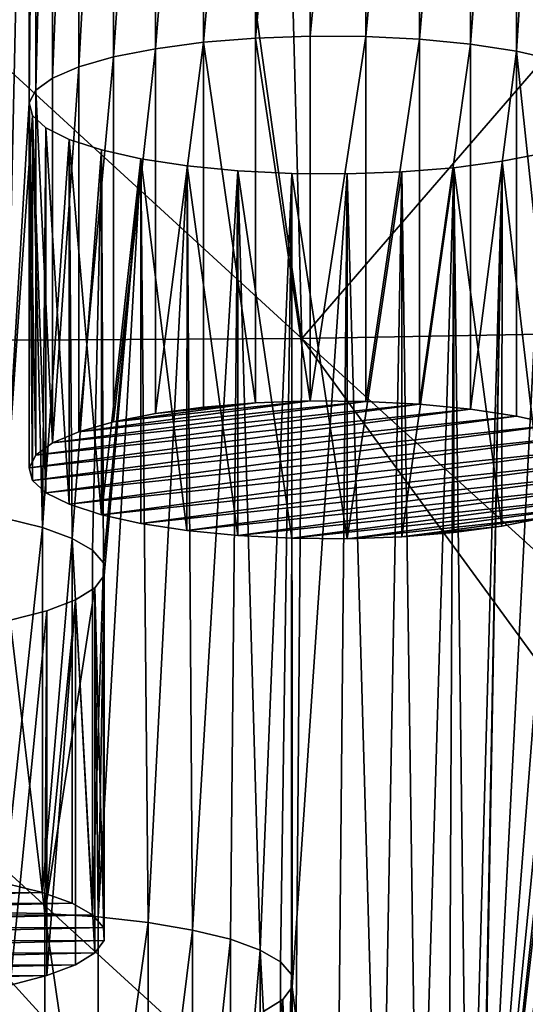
# Model space of a CAD drawing. Header units: metres. Extents: x -150 to 310, y -128 to 84.
# Tile 363 of 465: x 253.94 to 257.31, y 13.01 to 19.58. Entities that reach past the tile are written whole.
import ezdxf

# ---------------------------------------------------------------- set-up
doc = ezdxf.new("R2010")
doc.units = ezdxf.units.M
doc.layers.add('solid_26009703_SW0001_01', color=7, linetype='CONTINUOUS')

msp = doc.modelspace()

# ---------------------------------------------------------------- linework, layer by layer
at = {"layer": 'solid_26009703_SW0001_01'}
for points in [[(253.837296, 16.253023, 217.252335), (253.837296, 26.547281, 173.704559), (254.000992, 23.77659, 185.425415)], [(253.837296, 16.253023, 217.252335), (254.000992, 23.77659, 185.425415), (254.000992, 19.023716, 205.531494)], [(254.000992, 19.023716, 205.531494), (254.000992, 23.77659, 185.425415), (254.046661, 23.692398, 185.78157)], [(254.046661, 19.107908, 205.175339), (254.000992, 19.023716, 205.531494), (254.046661, 23.692398, 185.78157)], [(254.046661, 19.107908, 205.175339), (254.046661, 23.692398, 185.78157), (254.15799, 23.611763, 186.122681)], [(254.15799, 19.188541, 204.834229), (254.046661, 19.107908, 205.175339), (254.15799, 23.611763, 186.122681)], [(254.15799, 19.188541, 204.834229), (254.15799, 23.611763, 186.122681), (254.333008, 23.536705, 186.440201)], [(254.333008, 19.263601, 204.516708), (254.15799, 19.188541, 204.834229), (254.333008, 23.536705, 186.440201)], [(254.333008, 19.263601, 204.516708), (254.333008, 23.536705, 186.440201), (254.564255, 23.470692, 186.719452)], [(254.564255, 19.329613, 204.237457), (254.333008, 19.263601, 204.516708), (254.564255, 23.470692, 186.719452)], [(254.564255, 19.329613, 204.237457), (254.564255, 23.470692, 186.719452), (254.843781, 23.415512, 186.952881)], [(257.253967, 19.367775, 204.076019), (257.253967, 23.432529, 186.88089), (257.516937, 23.491117, 186.633041)], [(257.516937, 19.309187, 204.323853), (257.253967, 19.367775, 204.076019), (257.516937, 23.491117, 186.633041)], [(254.843781, 19.384794, 204.004013), (254.564255, 19.329613, 204.237457), (254.843781, 23.415512, 186.952881)], [(254.843781, 19.384794, 204.004013), (254.843781, 23.415512, 186.952881), (255.164948, 23.372852, 187.133347)], [(256.605865, 19.447817, 203.737411), (256.605865, 23.352488, 187.219498), (256.945648, 23.385483, 187.07991)], [(256.945648, 19.414822, 203.876999), (256.605865, 19.447817, 203.737411), (256.945648, 23.385483, 187.07991)], [(256.945648, 19.414822, 203.876999), (256.945648, 23.385483, 187.07991), (257.253967, 23.432529, 186.88089)], [(257.253967, 19.367775, 204.076019), (256.945648, 19.414822, 203.876999), (257.253967, 23.432529, 186.88089)], [(255.164948, 19.427452, 203.823563), (254.843781, 19.384794, 204.004013), (255.164948, 23.372852, 187.133347)], [(255.164948, 19.427452, 203.823563), (255.164948, 23.372852, 187.133347), (255.512451, 23.344753, 187.252213)], [(255.512451, 19.455551, 203.704697), (255.164948, 19.427452, 203.823563), (255.512451, 23.344753, 187.252213)], [(255.512451, 19.455551, 203.704697), (255.512451, 23.344753, 187.252213), (255.876572, 23.33169, 187.30748)], [(255.876572, 19.468616, 203.649429), (255.512451, 19.455551, 203.704697), (255.876572, 23.33169, 187.30748)], [(255.876572, 19.468616, 203.649429), (255.876572, 23.33169, 187.30748), (256.246643, 23.334351, 187.296219)], [(256.246643, 19.465956, 203.660675), (255.876572, 19.468616, 203.649429), (256.246643, 23.334351, 187.296219)], [(256.246643, 19.465956, 203.660675), (256.246643, 23.334351, 187.296219), (256.605865, 23.352488, 187.219498)], [(256.605865, 19.447817, 203.737411), (256.246643, 19.465956, 203.660675), (256.605865, 23.352488, 187.219498)], [(260.511169, 22.871618, 256.04715), (255.678421, 22.805126, 256.388672), (255.820389, 17.453203, 254.96109)], [(260.511169, 22.871618, 256.04715), (255.820389, 17.453203, 254.96109), (261.624908, 17.556744, 254.522552)], [(250.000732, 22.789082, 256.532532), (250.000366, 17.418789, 255.108154), (255.820389, 17.453203, 254.96109)], [(255.071701, 22.800213, 256.417267), (250.000732, 22.789082, 256.532532), (255.820389, 17.453203, 254.96109)], [(255.678421, 22.805126, 256.388672), (255.071701, 22.800213, 256.417267), (255.820389, 17.453203, 254.96109)], [(255.511734, 17.022564, 203.129745), (255.164948, 19.427452, 203.823563), (255.512451, 19.455551, 203.704697)], [(255.511734, 17.022564, 203.129745), (255.512451, 19.455551, 203.704697), (255.875992, 17.035656, 203.074356)], [(255.875992, 17.035656, 203.074356), (255.512451, 19.455551, 203.704697), (255.876572, 19.468616, 203.649429)], [(255.875992, 17.035656, 203.074356), (255.876572, 19.468616, 203.649429), (256.246643, 19.465956, 203.660675)], [(255.875992, 17.035656, 203.074356), (256.246643, 19.465956, 203.660675), (256.246857, 17.032993, 203.085617)], [(256.246857, 17.032993, 203.085617), (256.246643, 19.465956, 203.660675), (256.605865, 19.447817, 203.737411)], [(256.246857, 17.032993, 203.085617), (256.605865, 19.447817, 203.737411), (256.606323, 17.014843, 203.162399)], [(256.606323, 17.014843, 203.162399), (256.605865, 19.447817, 203.737411), (256.945648, 19.414822, 203.876999)], [(257.010559, 10.380846, 242.093399), (258.253662, 19.461792, 203.678299), (258.532623, 19.405285, 203.917328)], [(257.010559, 10.380846, 242.093399), (257.999023, 18.995094, 205.652573), (258.253662, 19.461792, 203.678299)], [(254.564758, 16.896788, 203.661819), (254.564255, 19.329613, 204.237457), (254.843781, 19.384794, 204.004013)], [(254.564758, 16.896788, 203.661819), (254.843781, 19.384794, 204.004013), (254.844101, 16.951908, 203.428635)], [(254.844101, 16.951908, 203.428635), (254.843781, 19.384794, 204.004013), (255.164948, 19.427452, 203.823563)], [(254.844101, 16.951908, 203.428635), (255.164948, 19.427452, 203.823563), (255.164566, 16.994471, 203.248581)], [(255.164566, 16.994471, 203.248581), (255.164948, 19.427452, 203.823563), (255.511734, 17.022564, 203.129745)], [(256.606323, 17.014843, 203.162399), (256.945648, 19.414822, 203.876999), (256.945923, 16.98184, 203.302017)], [(256.945923, 16.98184, 203.302017), (256.945648, 19.414822, 203.876999), (257.253967, 19.367775, 204.076019)], [(257.010559, 10.380846, 242.093399), (258.532623, 19.405285, 203.917328), (258.852448, 19.36171, 204.101669)], [(254.333344, 16.830763, 203.941116), (254.333008, 19.263601, 204.516708), (254.564255, 19.329613, 204.237457)], [(254.333344, 16.830763, 203.941116), (254.564255, 19.329613, 204.237457), (254.564758, 16.896788, 203.661819)], [(256.945923, 16.98184, 203.302017), (257.253967, 19.367775, 204.076019), (257.253967, 16.934835, 203.500854)], [(257.010559, 10.380846, 242.093399), (258.852448, 19.36171, 204.101669), (259.196259, 19.332792, 204.223999)], [(257.010559, 10.380846, 242.093399), (259.196259, 19.332792, 204.223999), (259.275848, 8.501974, 250.04158)], [(257.516815, 16.876261, 203.748642), (257.253967, 19.367775, 204.076019), (257.516937, 19.309187, 204.323853)], [(257.253967, 16.934835, 203.500854), (257.253967, 19.367775, 204.076019), (257.516815, 16.876261, 203.748642)], [(254.157944, 16.755548, 204.259293), (254.15799, 19.188541, 204.834229), (254.333008, 19.263601, 204.516708)], [(254.157944, 16.755548, 204.259293), (254.333008, 19.263601, 204.516708), (254.333344, 16.830763, 203.941116)], [(254.157944, 16.755548, 204.259293), (254.046661, 19.107908, 205.175339), (254.15799, 19.188541, 204.834229)], [(254.046539, 16.674856, 204.600647), (254.000992, 19.023716, 205.531494), (254.046661, 19.107908, 205.175339)], [(254.046539, 16.674856, 204.600647), (254.046661, 19.107908, 205.175339), (254.157944, 16.755548, 204.259293)], [(253.837296, 16.253023, 217.252335), (254.000992, 19.023716, 205.531494), (254.023926, 18.938763, 205.890869)], [(254.000977, 16.590694, 204.95668), (254.000992, 19.023716, 205.531494), (254.046539, 16.674856, 204.600647)], [(254.023895, 16.505817, 205.315735), (254.000992, 19.023716, 205.531494), (254.000977, 16.590694, 204.95668)], [(254.023895, 16.505817, 205.315735), (254.023926, 18.938763, 205.890869), (254.000992, 19.023716, 205.531494)], [(257.010559, 10.380846, 242.093399), (257.953339, 18.910902, 206.008728), (257.999023, 18.995094, 205.652573)], [(254.089355, 16.191088, 217.514343), (253.837296, 16.253023, 217.252335), (254.023926, 18.938763, 205.890869)], [(254.112976, 16.424166, 205.661148), (254.023926, 18.938763, 205.890869), (254.023895, 16.505817, 205.315735)], [(254.089355, 16.191088, 217.514343), (254.023926, 18.938763, 205.890869), (254.113007, 18.857079, 206.236404)], [(254.112976, 16.424166, 205.661148), (254.113007, 18.857079, 206.236404), (254.023926, 18.938763, 205.890869)], [(257.010559, 10.380846, 242.093399), (257.84201, 18.830267, 206.349838), (257.953339, 18.910902, 206.008728)], [(254.089355, 16.191088, 217.514343), (254.113007, 18.857079, 206.236404), (254.267944, 18.779354, 206.565201)], [(254.112976, 16.424166, 205.661148), (254.267944, 16.346407, 205.990082), (254.113007, 18.857079, 206.236404)], [(254.267944, 16.346407, 205.990082), (254.267944, 18.779354, 206.565201), (254.113007, 18.857079, 206.236404)], [(254.287857, 16.119257, 217.818207), (254.089355, 16.191088, 217.514343), (254.267944, 18.779354, 206.565201)], [(254.287857, 16.119257, 217.818207), (254.267944, 18.779354, 206.565201), (254.483078, 18.709621, 206.860199)], [(254.483185, 16.276653, 206.285156), (254.483078, 18.709621, 206.860199), (254.267944, 18.779354, 206.565201)], [(254.483185, 16.276653, 206.285156), (254.267944, 18.779354, 206.565201), (254.267944, 16.346407, 205.990082)], [(257.010559, 10.380846, 242.093399), (257.666992, 18.755209, 206.667358), (257.84201, 18.830267, 206.349838)], [(257.010559, 10.380846, 242.093399), (257.43576, 18.689198, 206.946609), (257.666992, 18.755209, 206.667358)], [(254.4245, 16.04113, 218.148712), (254.287857, 16.119257, 217.818207), (254.483078, 18.709621, 206.860199)], [(254.497726, 15.957297, 218.503357), (254.4245, 16.04113, 218.148712), (254.483078, 18.709621, 206.860199)], [(254.462173, 13.594789, 228.497467), (254.501862, 15.871794, 218.865051), (254.746033, 18.651033, 207.108047)], [(254.795547, 13.557732, 228.654236), (254.462173, 13.594789, 228.497467), (254.746033, 18.651033, 207.108047)], [(254.497726, 15.957297, 218.503357), (254.483078, 18.709621, 206.860199), (254.746033, 18.651033, 207.108047)], [(254.483185, 16.276653, 206.285156), (254.746033, 18.651033, 207.108047), (254.483078, 18.709621, 206.860199)], [(254.746033, 16.218081, 206.532944), (254.746033, 18.651033, 207.108047), (254.483185, 16.276653, 206.285156)], [(254.501862, 15.871794, 218.865051), (254.497726, 15.957297, 218.503357), (254.746033, 18.651033, 207.108047)], [(254.795547, 13.557732, 228.654236), (254.746033, 18.651033, 207.108047), (255.054367, 18.603987, 207.307068)], [(255.054077, 16.171076, 206.731796), (255.054367, 18.603987, 207.307068), (254.746033, 18.651033, 207.108047)], [(255.054077, 16.171076, 206.731796), (254.746033, 18.651033, 207.108047), (254.746033, 16.218081, 206.532944)], [(257.010559, 10.380846, 242.093399), (257.156219, 18.634016, 207.180038), (257.43576, 18.689198, 206.946609)], [(257.435242, 16.256128, 206.371994), (257.43576, 18.689198, 206.946609), (257.156219, 18.634016, 207.180038)], [(255.091629, 13.50755, 228.866516), (254.795547, 13.557732, 228.654236), (255.054367, 18.603987, 207.307068)], [(255.393692, 16.138073, 206.871399), (255.054367, 18.603987, 207.307068), (255.054077, 16.171076, 206.731796)], [(255.091629, 13.50755, 228.866516), (255.054367, 18.603987, 207.307068), (255.39415, 18.570992, 207.44664)], [(255.393692, 16.138073, 206.871399), (255.39415, 18.570992, 207.44664), (255.054367, 18.603987, 207.307068)], [(256.598053, 10.70014, 240.742691), (256.487549, 18.563259, 207.479355), (256.835052, 18.591356, 207.360489)], [(256.488281, 16.130352, 206.904068), (256.835052, 18.591356, 207.360489), (256.487549, 18.563259, 207.479355)], [(256.835449, 16.158443, 206.785217), (256.835052, 18.591356, 207.360489), (256.488281, 16.130352, 206.904068)], [(256.796539, 10.62831, 241.046555), (256.598053, 10.70014, 240.742691), (256.835052, 18.591356, 207.360489)], [(256.933167, 10.550181, 241.37706), (256.796539, 10.62831, 241.046555), (256.835052, 18.591356, 207.360489)], [(256.933167, 10.550181, 241.37706), (256.835052, 18.591356, 207.360489), (257.156219, 18.634016, 207.180038)], [(257.155914, 16.201008, 206.605164), (257.156219, 18.634016, 207.180038), (256.835052, 18.591356, 207.360489)], [(257.155914, 16.201008, 206.605164), (256.835052, 18.591356, 207.360489), (256.835449, 16.158443, 206.785217)], [(257.006409, 10.466349, 241.731689), (256.933167, 10.550181, 241.37706), (257.156219, 18.634016, 207.180038)], [(257.010559, 10.380846, 242.093399), (257.006409, 10.466349, 241.731689), (257.156219, 18.634016, 207.180038)], [(257.435242, 16.256128, 206.371994), (257.156219, 18.634016, 207.180038), (257.155914, 16.201008, 206.605164)], [(255.343704, 13.445614, 229.128525), (255.091629, 13.50755, 228.866516), (255.39415, 18.570992, 207.44664)], [(255.542206, 13.373784, 229.432388), (255.343704, 13.445614, 229.128525), (255.39415, 18.570992, 207.44664)], [(255.753159, 16.119921, 206.948181), (255.39415, 18.570992, 207.44664), (255.393692, 16.138073, 206.871399)], [(255.542206, 13.373784, 229.432388), (255.39415, 18.570992, 207.44664), (255.753357, 18.552855, 207.523376)], [(255.753159, 16.119921, 206.948181), (255.753357, 18.552855, 207.523376), (255.39415, 18.570992, 207.44664)], [(255.678833, 13.295656, 229.762894), (255.542206, 13.373784, 229.432388), (255.753357, 18.552855, 207.523376)], [(255.752075, 13.211823, 230.117523), (255.678833, 13.295656, 229.762894), (255.753357, 18.552855, 207.523376)], [(255.75621, 13.12632, 230.479233), (255.752075, 13.211823, 230.117523), (255.753357, 18.552855, 207.523376)], [(256.124023, 16.11726, 206.959442), (255.753357, 18.552855, 207.523376), (255.753159, 16.119921, 206.948181)], [(255.75621, 13.12632, 230.479233), (255.753357, 18.552855, 207.523376), (256.123444, 18.550194, 207.534622)], [(256.124023, 16.11726, 206.959442), (256.123444, 18.550194, 207.534622), (255.753357, 18.552855, 207.523376)], [(256.049896, 10.812258, 240.268402), (255.75621, 13.12632, 230.479233), (256.123444, 18.550194, 207.534622)], [(256.345978, 10.762076, 240.480682), (256.049896, 10.812258, 240.268402), (256.123444, 18.550194, 207.534622)], [(256.345978, 10.762076, 240.480682), (256.123444, 18.550194, 207.534622), (256.487549, 18.563259, 207.479355)], [(256.124023, 16.11726, 206.959442), (256.487549, 18.563259, 207.479355), (256.123444, 18.550194, 207.534622)], [(256.488281, 16.130352, 206.904068), (256.487549, 18.563259, 207.479355), (256.124023, 16.11726, 206.959442)], [(256.598053, 10.70014, 240.742691), (256.345978, 10.762076, 240.480682), (256.487549, 18.563259, 207.479355)], [(261.544678, 12.247639, 252.887543), (261.624908, 17.556744, 254.522552), (255.820389, 17.453203, 254.96109)], [(254.818283, 12.134599, 253.365723), (250.000366, 17.418789, 255.108154), (249.999969, 12.110751, 253.466934)], [(255.776001, 12.145005, 253.321671), (255.820389, 17.453203, 254.96109), (250.000366, 17.418789, 255.108154)], [(254.818283, 12.134599, 253.365723), (255.776001, 12.145005, 253.321671), (250.000366, 17.418789, 255.108154)], [(255.776001, 12.145005, 253.321671), (259.651825, 12.206381, 253.061996), (255.820389, 17.453203, 254.96109)], [(259.651825, 12.206381, 253.061996), (261.544678, 12.247639, 252.887543), (255.820389, 17.453203, 254.96109)], [(254.046539, 16.674856, 204.600647), (256.606323, 17.014843, 203.162399), (256.945923, 16.98184, 203.302017)], [(254.046539, 16.674856, 204.600647), (254.157944, 16.755548, 204.259293), (256.606323, 17.014843, 203.162399)], [(254.157944, 16.755548, 204.259293), (256.246857, 17.032993, 203.085617), (256.606323, 17.014843, 203.162399)], [(254.157944, 16.755548, 204.259293), (254.333344, 16.830763, 203.941116), (256.246857, 17.032993, 203.085617)], [(254.333344, 16.830763, 203.941116), (255.875992, 17.035656, 203.074356), (256.246857, 17.032993, 203.085617)], [(254.333344, 16.830763, 203.941116), (254.564758, 16.896788, 203.661819), (255.875992, 17.035656, 203.074356)], [(254.564758, 16.896788, 203.661819), (255.511734, 17.022564, 203.129745), (255.875992, 17.035656, 203.074356)], [(254.564758, 16.896788, 203.661819), (254.844101, 16.951908, 203.428635), (255.511734, 17.022564, 203.129745)], [(254.844101, 16.951908, 203.428635), (255.164566, 16.994471, 203.248581), (255.511734, 17.022564, 203.129745)], [(254.000977, 16.590694, 204.95668), (256.945923, 16.98184, 203.302017), (257.253967, 16.934835, 203.500854)], [(254.000977, 16.590694, 204.95668), (254.046539, 16.674856, 204.600647), (256.945923, 16.98184, 203.302017)], [(254.023895, 16.505817, 205.315735), (254.000977, 16.590694, 204.95668), (257.253967, 16.934835, 203.500854)], [(254.023895, 16.505817, 205.315735), (257.253967, 16.934835, 203.500854), (257.516815, 16.876261, 203.748642)], [(254.112976, 16.424166, 205.661148), (254.023895, 16.505817, 205.315735), (257.516815, 16.876261, 203.748642)], [(254.112976, 16.424166, 205.661148), (257.516815, 16.876261, 203.748642), (257.732056, 16.806507, 204.043732)], [(254.112976, 16.424166, 205.661148), (257.732056, 16.806507, 204.043732), (254.267944, 16.346407, 205.990082)], [(257.732056, 16.806507, 204.043732), (257.887024, 16.72875, 204.372665), (254.267944, 16.346407, 205.990082)], [(257.887024, 16.72875, 204.372665), (254.483185, 16.276653, 206.285156), (254.267944, 16.346407, 205.990082)], [(257.887024, 16.72875, 204.372665), (257.976105, 16.647097, 204.718079), (254.483185, 16.276653, 206.285156)], [(257.976105, 16.647097, 204.718079), (254.746033, 16.218081, 206.532944), (254.483185, 16.276653, 206.285156)], [(257.976105, 16.647097, 204.718079), (257.999023, 16.562222, 205.077133), (254.746033, 16.218081, 206.532944)], [(257.999023, 16.562222, 205.077133), (255.054077, 16.171076, 206.731796), (254.746033, 16.218081, 206.532944)], [(257.999023, 16.562222, 205.077133), (257.953461, 16.47806, 205.433167), (255.054077, 16.171076, 206.731796)], [(257.953461, 16.47806, 205.433167), (255.393692, 16.138073, 206.871399), (255.054077, 16.171076, 206.731796)], [(257.953461, 16.47806, 205.433167), (257.842072, 16.397367, 205.774506), (255.393692, 16.138073, 206.871399)], [(257.842072, 16.397367, 205.774506), (255.753159, 16.119921, 206.948181), (255.393692, 16.138073, 206.871399)], [(257.842072, 16.397367, 205.774506), (257.666656, 16.322151, 206.092697), (255.753159, 16.119921, 206.948181)], [(257.666656, 16.322151, 206.092697), (256.124023, 16.11726, 206.959442), (255.753159, 16.119921, 206.948181)], [(257.666656, 16.322151, 206.092697), (257.435242, 16.256128, 206.371994), (256.124023, 16.11726, 206.959442)], [(253.837646, 13.820009, 216.677505), (253.837296, 16.253023, 217.252335), (254.089355, 16.191088, 217.514343)], [(257.435242, 16.256128, 206.371994), (256.488281, 16.130352, 206.904068), (256.124023, 16.11726, 206.959442)], [(257.435242, 16.256128, 206.371994), (257.155914, 16.201008, 206.605164), (256.488281, 16.130352, 206.904068)], [(253.837646, 13.820009, 216.677505), (254.089355, 16.191088, 217.514343), (254.089554, 13.758082, 216.939468)], [(254.089554, 13.758082, 216.939468), (254.089355, 16.191088, 217.514343), (254.287857, 16.119257, 217.818207)], [(257.155914, 16.201008, 206.605164), (256.835449, 16.158443, 206.785217), (256.488281, 16.130352, 206.904068)], [(254.089554, 13.758082, 216.939468), (254.287857, 16.119257, 217.818207), (254.287872, 13.686316, 217.243057)], [(254.424438, 13.608212, 217.573471), (254.287857, 16.119257, 217.818207), (254.4245, 16.04113, 218.148712)], [(254.287872, 13.686316, 217.243057), (254.287857, 16.119257, 217.818207), (254.424438, 13.608212, 217.573471)], [(254.424438, 13.608212, 217.573471), (254.4245, 16.04113, 218.148712), (254.497726, 15.957297, 218.503357)], [(254.424438, 13.608212, 217.573471), (254.497726, 15.957297, 218.503357), (254.497726, 13.52435, 217.928223)], [(254.497726, 13.52435, 217.928223), (254.497726, 15.957297, 218.503357), (254.501862, 15.871794, 218.865051)], [(254.462173, 13.594789, 228.497467), (254.438828, 15.788837, 219.215988), (254.501862, 15.871794, 218.865051)], [(254.501831, 13.438814, 218.29007), (254.501862, 15.871794, 218.865051), (254.438828, 15.788837, 219.215988)], [(254.497726, 13.52435, 217.928223), (254.501862, 15.871794, 218.865051), (254.501831, 13.438814, 218.29007)], [(254.10643, 13.616925, 228.403824), (254.30957, 15.709083, 219.553375), (254.438828, 15.788837, 219.215988)], [(254.462173, 13.594789, 228.497467), (254.10643, 13.616925, 228.403824), (254.438828, 15.788837, 219.215988)], [(254.438843, 13.355886, 218.640884), (254.438828, 15.788837, 219.215988), (254.30957, 15.709083, 219.553375)], [(254.501831, 13.438814, 218.29007), (254.438828, 15.788837, 219.215988), (254.438843, 13.355886, 218.640884)], [(254.10643, 13.616925, 228.403824), (254.118988, 15.636444, 219.860657), (254.30957, 15.709083, 219.553375)], [(254.119278, 13.20358, 219.285172), (254.30957, 15.709083, 219.553375), (254.118988, 15.636444, 219.860657)], [(254.309723, 13.276203, 218.977966), (254.30957, 15.709083, 219.553375), (254.119278, 13.20358, 219.285172)], [(254.438843, 13.355886, 218.640884), (254.30957, 15.709083, 219.553375), (254.309723, 13.276203, 218.977966)], [(254.10643, 13.616925, 228.403824), (253.874725, 15.573196, 220.128204), (254.118988, 15.636444, 219.860657)], [(253.874847, 13.140288, 219.552917), (254.118988, 15.636444, 219.860657), (253.874725, 15.573196, 220.128204)], [(254.119278, 13.20358, 219.285172), (254.118988, 15.636444, 219.860657), (253.874847, 13.140288, 219.552917)], [(254.10643, 13.616925, 228.403824), (253.739288, 13.62377, 228.374863), (253.874725, 15.573196, 220.128204)], [(250.898087, 13.748933, 216.97818), (253.837646, 13.820009, 216.677505), (254.089554, 13.758082, 216.939468)], [(250.707642, 13.676311, 217.285385), (254.089554, 13.758082, 216.939468), (254.287872, 13.686316, 217.243057)], [(250.707642, 13.676311, 217.285385), (250.898087, 13.748933, 216.97818), (254.089554, 13.758082, 216.939468)], [(250.578537, 13.596627, 217.622467), (254.287872, 13.686316, 217.243057), (254.424438, 13.608212, 217.573471)], [(250.578537, 13.596627, 217.622467), (250.707642, 13.676311, 217.285385), (254.287872, 13.686316, 217.243057)], [(250.515549, 13.513699, 217.973282), (254.424438, 13.608212, 217.573471), (254.497726, 13.52435, 217.928223)], [(250.515549, 13.513699, 217.973282), (250.578537, 13.596627, 217.622467), (254.424438, 13.608212, 217.573471)], [(253.738876, 11.190828, 227.799713), (253.739288, 13.62377, 228.374863), (254.105698, 11.184007, 227.828568)], [(254.105698, 11.184007, 227.828568), (253.739288, 13.62377, 228.374863), (254.10643, 13.616925, 228.403824)], [(254.105698, 11.184007, 227.828568), (254.10643, 13.616925, 228.403824), (254.461609, 11.161884, 227.922165)], [(254.461609, 11.161884, 227.922165), (254.10643, 13.616925, 228.403824), (254.462173, 13.594789, 228.497467)], [(254.461609, 11.161884, 227.922165), (254.462173, 13.594789, 228.497467), (254.795547, 13.557732, 228.654236)], [(254.461609, 11.161884, 227.922165), (254.795547, 13.557732, 228.654236), (254.7957, 11.124752, 228.079239)], [(254.7957, 11.124752, 228.079239), (254.795547, 13.557732, 228.654236), (255.091629, 13.50755, 228.866516)], [(250.515549, 13.513699, 217.973282), (254.497726, 13.52435, 217.928223), (250.519638, 13.428163, 218.335129)], [(254.497726, 13.52435, 217.928223), (254.501831, 13.438814, 218.29007), (250.519638, 13.428163, 218.335129)], [(254.7957, 11.124752, 228.079239), (255.091629, 13.50755, 228.866516), (255.091995, 11.074535, 228.291672)], [(255.091995, 11.074535, 228.291672), (255.091629, 13.50755, 228.866516), (255.343704, 13.445614, 229.128525)], [(254.501831, 13.438814, 218.29007), (250.592941, 13.3443, 218.689896), (250.519638, 13.428163, 218.335129)], [(254.501831, 13.438814, 218.29007), (254.438843, 13.355886, 218.640884), (250.592941, 13.3443, 218.689896)], [(255.091995, 11.074535, 228.291672), (255.343704, 13.445614, 229.128525), (255.343903, 11.012608, 228.55365)], [(255.343903, 11.012608, 228.55365), (255.343704, 13.445614, 229.128525), (255.542206, 13.373784, 229.432388)], [(254.438843, 13.355886, 218.640884), (250.729492, 13.266196, 219.020294), (250.592941, 13.3443, 218.689896)], [(254.438843, 13.355886, 218.640884), (254.309723, 13.276203, 218.977966), (250.729492, 13.266196, 219.020294)], [(255.343903, 11.012608, 228.55365), (255.542206, 13.373784, 229.432388), (255.542206, 10.940843, 228.857239)], [(255.678772, 10.862739, 229.187637), (255.542206, 13.373784, 229.432388), (255.678833, 13.295656, 229.762894)], [(255.542206, 10.940843, 228.857239), (255.542206, 13.373784, 229.432388), (255.678772, 10.862739, 229.187637)], [(254.309723, 13.276203, 218.977966), (250.927811, 13.19443, 219.323883), (250.729492, 13.266196, 219.020294)], [(254.309723, 13.276203, 218.977966), (254.119278, 13.20358, 219.285172), (250.927811, 13.19443, 219.323883)], [(255.678772, 10.862739, 229.187637), (255.678833, 13.295656, 229.762894), (255.752075, 13.211823, 230.117523)], [(254.119278, 13.20358, 219.285172), (251.179718, 13.132504, 219.585861), (250.927811, 13.19443, 219.323883)], [(254.119278, 13.20358, 219.285172), (253.874847, 13.140288, 219.552917), (251.179718, 13.132504, 219.585861)], [(255.678772, 10.862739, 229.187637), (255.752075, 13.211823, 230.117523), (255.752075, 10.778876, 229.542404)], [(255.752075, 10.778876, 229.542404), (255.752075, 13.211823, 230.117523), (255.75621, 13.12632, 230.479233)], [(255.716507, 10.849315, 240.111633), (255.693161, 13.043364, 230.830154), (255.75621, 13.12632, 230.479233)], [(255.756165, 10.69334, 229.904236), (255.75621, 13.12632, 230.479233), (255.693161, 13.043364, 230.830154)], [(256.049896, 10.812258, 240.268402), (255.716507, 10.849315, 240.111633), (255.75621, 13.12632, 230.479233)], [(255.752075, 10.778876, 229.542404), (255.75621, 13.12632, 230.479233), (255.756165, 10.69334, 229.904236)], [(255.360764, 10.871451, 240.01799), (255.563919, 12.963609, 231.167542), (255.693161, 13.043364, 230.830154)], [(255.716507, 10.849315, 240.111633), (255.360764, 10.871451, 240.01799), (255.693161, 13.043364, 230.830154)], [(255.693176, 10.610412, 230.255051), (255.693161, 13.043364, 230.830154), (255.563919, 12.963609, 231.167542)], [(255.756165, 10.69334, 229.904236), (255.693161, 13.043364, 230.830154), (255.693176, 10.610412, 230.255051)]]:
    msp.add_3dface(points, dxfattribs=at)

doc.saveas('drawing.dxf')
